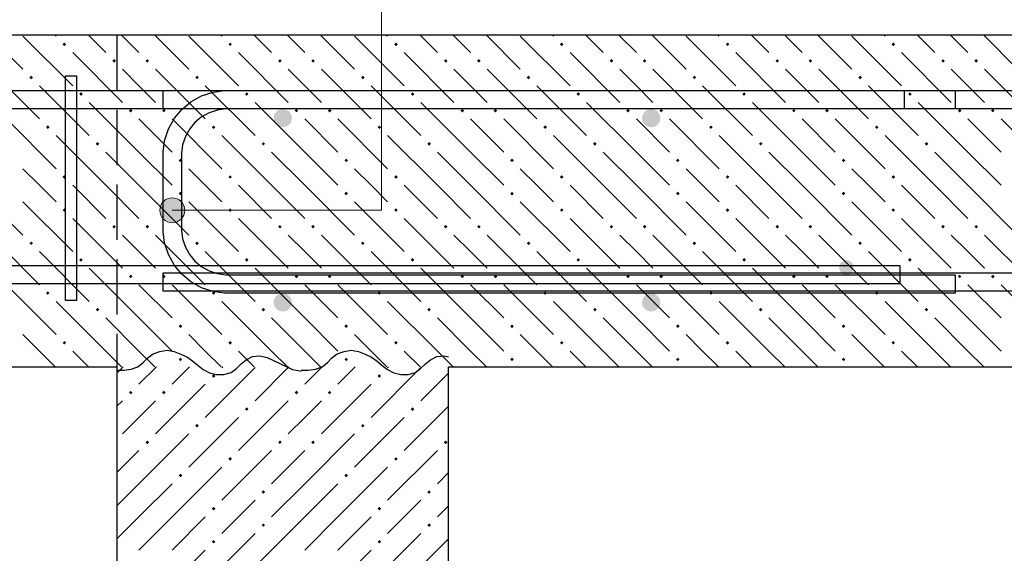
# Model space of a CAD drawing. Header units: millimetres. Extents: x 40580 to 1168286, y -220995 to 81020.
# Tile 416 of 419: x 1154463 to 1158026, y -109501 to -107571. Entities that reach past the tile are written whole.
import ezdxf

# ---------------------------------------------------------------- set-up
doc = ezdxf.new("R2010")
doc.units = ezdxf.units.MM
doc.linetypes.add('______2', pattern=[270, 200, -70])
for name, color, linetype, lineweight in [('ЖБ Перекрытие верхний уровень', 7, 'Continuous', 35), ('Позиционная метка номер позиции', 7, 'Continuous', 13), ('Примечания', 7, 'Continuous', 13), ('Ребро вкладыша арматура S1', 52, 'Continuous', 25), ('Ребро вкладыша арматура поперечная AW', 52, 'Continuous', 25), ('Фиксатор', 7, 'Continuous', 25), ('Фоновоя арматура Х1', 52, 'Continuous', 25)]:
    doc.layers.add(name, color=color, linetype=linetype, lineweight=lineweight)
doc.layers.add('ЖБ Стена верхний уровень', color=7, linetype='______2', true_color=0x656565)

msp = doc.modelspace()

# ---------------------------------------------------------------- hatches: boundary and pattern name
at = {"layer": 'ЖБ Перекрытие верхний уровень', "linetype": 'Continuous', "lineweight": -3, "transparency": 33554687}
for points in [[(1154617.9, -107659.6), (1154624.4, -107653.1), (1154630.9, -107659.6), (1154624.4, -107666.1)], [(1155217.9, -107659.6), (1155224.4, -107653.1), (1155230.9, -107659.6), (1155224.4, -107666.1)], [(1155817.9, -107659.6), (1155824.4, -107653.1), (1155830.9, -107659.6), (1155824.4, -107666.1)], [(1156417.9, -107659.6), (1156424.4, -107653.1), (1156430.9, -107659.6), (1156424.4, -107666.1)], [(1157017.9, -107659.6), (1157024.4, -107653.1), (1157030.9, -107659.6), (1157024.4, -107666.1)], [(1157617.9, -107659.6), (1157624.4, -107653.1), (1157630.9, -107659.6), (1157624.4, -107666.1)], [(1154797.9, -107719.6), (1154804.4, -107713.1), (1154810.9, -107719.6), (1154804.4, -107726.1)], [(1154917.9, -107719.6), (1154924.4, -107713.1), (1154930.9, -107719.6), (1154924.4, -107726.1)], [(1155397.9, -107719.6), (1155404.4, -107713.1), (1155410.9, -107719.6), (1155404.4, -107726.1)], [(1155517.9, -107719.6), (1155524.4, -107713.1), (1155530.9, -107719.6), (1155524.4, -107726.1)], [(1155997.9, -107719.6), (1156004.4, -107713.1), (1156010.9, -107719.6), (1156004.4, -107726.1)], [(1156117.9, -107719.6), (1156124.4, -107713.1), (1156130.9, -107719.6), (1156124.4, -107726.1)], [(1156597.9, -107719.6), (1156604.4, -107713.1), (1156610.9, -107719.6), (1156604.4, -107726.1)], [(1156717.9, -107719.6), (1156724.4, -107713.1), (1156730.9, -107719.6), (1156724.4, -107726.1)], [(1157197.9, -107719.6), (1157204.4, -107713.1), (1157210.9, -107719.6), (1157204.4, -107726.1)], [(1157317.9, -107719.6), (1157324.4, -107713.1), (1157330.9, -107719.6), (1157324.4, -107726.1)], [(1157797.9, -107719.6), (1157804.4, -107713.1), (1157810.9, -107719.6), (1157804.4, -107726.1)], [(1157917.9, -107719.6), (1157924.4, -107713.1), (1157930.9, -107719.6), (1157924.4, -107726.1)], [(1154497.9, -107779.6), (1154504.4, -107773.1), (1154510.9, -107779.6), (1154504.4, -107786.1)], [(1155097.9, -107779.6), (1155104.4, -107773.1), (1155110.9, -107779.6), (1155104.4, -107786.1)], [(1155697.9, -107779.6), (1155704.4, -107773.1), (1155710.9, -107779.6), (1155704.4, -107786.1)], [(1156297.9, -107779.6), (1156304.4, -107773.1), (1156310.9, -107779.6), (1156304.4, -107786.1)], [(1156897.9, -107779.6), (1156904.4, -107773.1), (1156910.9, -107779.6), (1156904.4, -107786.1)], [(1157497.9, -107779.6), (1157504.4, -107773.1), (1157510.9, -107779.6), (1157504.4, -107786.1)], [(1154677.9, -107839.6), (1154684.4, -107833.1), (1154690.9, -107839.6), (1154684.4, -107846.1)], [(1155277.9, -107839.6), (1155284.4, -107833.1), (1155290.9, -107839.6), (1155284.4, -107846.1)], [(1155877.9, -107839.6), (1155884.4, -107833.1), (1155890.9, -107839.6), (1155884.4, -107846.1)], [(1156477.9, -107839.6), (1156484.4, -107833.1), (1156490.9, -107839.6), (1156484.4, -107846.1)], [(1157077.9, -107839.6), (1157084.4, -107833.1), (1157090.9, -107839.6), (1157084.4, -107846.1)], [(1157677.9, -107839.6), (1157684.4, -107833.1), (1157690.9, -107839.6), (1157684.4, -107846.1)], [(1154857.9, -107899.6), (1154864.4, -107893.1), (1154870.9, -107899.6), (1154864.4, -107906.1)], [(1154977.9, -107899.6), (1154984.4, -107893.1), (1154990.9, -107899.6), (1154984.4, -107906.1)], [(1155457.9, -107899.6), (1155464.4, -107893.1), (1155470.9, -107899.6), (1155464.4, -107906.1)], [(1155577.9, -107899.6), (1155584.4, -107893.1), (1155590.9, -107899.6), (1155584.4, -107906.1)], [(1156057.9, -107899.6), (1156064.4, -107893.1), (1156070.9, -107899.6), (1156064.4, -107906.1)], [(1156177.9, -107899.6), (1156184.4, -107893.1), (1156190.9, -107899.6), (1156184.4, -107906.1)], [(1156657.9, -107899.6), (1156664.4, -107893.1), (1156670.9, -107899.6), (1156664.4, -107906.1)], [(1156777.9, -107899.6), (1156784.4, -107893.1), (1156790.9, -107899.6), (1156784.4, -107906.1)], [(1157257.9, -107899.6), (1157264.4, -107893.1), (1157270.9, -107899.6), (1157264.4, -107906.1)], [(1157377.9, -107899.6), (1157384.4, -107893.1), (1157390.9, -107899.6), (1157384.4, -107906.1)], [(1157857.9, -107899.6), (1157864.4, -107893.1), (1157870.9, -107899.6), (1157864.4, -107906.1)], [(1157977.9, -107899.6), (1157984.4, -107893.1), (1157990.9, -107899.6), (1157984.4, -107906.1)], [(1154557.9, -107959.6), (1154564.4, -107953.1), (1154570.9, -107959.6), (1154564.4, -107966.1)], [(1155157.9, -107959.6), (1155164.4, -107953.1), (1155170.9, -107959.6), (1155164.4, -107966.1)], [(1155757.9, -107959.6), (1155764.4, -107953.1), (1155770.9, -107959.6), (1155764.4, -107966.1)], [(1156357.9, -107959.6), (1156364.4, -107953.1), (1156370.9, -107959.6), (1156364.4, -107966.1)], [(1156957.9, -107959.6), (1156964.4, -107953.1), (1156970.9, -107959.6), (1156964.4, -107966.1)], [(1157557.9, -107959.6), (1157564.4, -107953.1), (1157570.9, -107959.6), (1157564.4, -107966.1)], [(1154737.9, -108019.6), (1154744.4, -108013.1), (1154750.9, -108019.6), (1154744.4, -108026.1)], [(1155337.9, -108019.6), (1155344.4, -108013.1), (1155350.9, -108019.6), (1155344.4, -108026.1)], [(1155937.9, -108019.6), (1155944.4, -108013.1), (1155950.9, -108019.6), (1155944.4, -108026.1)], [(1156537.9, -108019.6), (1156544.4, -108013.1), (1156550.9, -108019.6), (1156544.4, -108026.1)], [(1157137.9, -108019.6), (1157144.4, -108013.1), (1157150.9, -108019.6), (1157144.4, -108026.1)], [(1157737.9, -108019.6), (1157744.4, -108013.1), (1157750.9, -108019.6), (1157744.4, -108026.1)], [(1155037.9, -108079.6), (1155044.4, -108073.1), (1155050.9, -108079.6), (1155044.4, -108086.1)], [(1155637.9, -108079.6), (1155644.4, -108073.1), (1155650.9, -108079.6), (1155644.4, -108086.1)], [(1156237.9, -108079.6), (1156244.4, -108073.1), (1156250.9, -108079.6), (1156244.4, -108086.1)], [(1156837.9, -108079.6), (1156844.4, -108073.1), (1156850.9, -108079.6), (1156844.4, -108086.1)], [(1157437.9, -108079.6), (1157444.4, -108073.1), (1157450.9, -108079.6), (1157444.4, -108086.1)], [(1154617.9, -108139.6), (1154624.4, -108133.1), (1154630.9, -108139.6), (1154624.4, -108146.1)], [(1155217.9, -108139.6), (1155224.4, -108133.1), (1155230.9, -108139.6), (1155224.4, -108146.1)], [(1155817.9, -108139.6), (1155824.4, -108133.1), (1155830.9, -108139.6), (1155824.4, -108146.1)], [(1156417.9, -108139.6), (1156424.4, -108133.1), (1156430.9, -108139.6), (1156424.4, -108146.1)], [(1157017.9, -108139.6), (1157024.4, -108133.1), (1157030.9, -108139.6), (1157024.4, -108146.1)], [(1157617.9, -108139.6), (1157624.4, -108133.1), (1157630.9, -108139.6), (1157624.4, -108146.1)], [(1155037.9, -108199.6), (1155044.4, -108193.1), (1155050.9, -108199.6), (1155044.4, -108206.1)], [(1155637.9, -108199.6), (1155644.4, -108193.1), (1155650.9, -108199.6), (1155644.4, -108206.1)], [(1156237.9, -108199.6), (1156244.4, -108193.1), (1156250.9, -108199.6), (1156244.4, -108206.1)], [(1156837.9, -108199.6), (1156844.4, -108193.1), (1156850.9, -108199.6), (1156844.4, -108206.1)], [(1157437.9, -108199.6), (1157444.4, -108193.1), (1157450.9, -108199.6), (1157444.4, -108206.1)], [(1154617.9, -108259.6), (1154624.4, -108253.1), (1154630.9, -108259.6), (1154624.4, -108266.1)], [(1155217.9, -108259.6), (1155224.4, -108253.1), (1155230.9, -108259.6), (1155224.4, -108266.1)], [(1155817.9, -108259.6), (1155824.4, -108253.1), (1155830.9, -108259.6), (1155824.4, -108266.1)], [(1156417.9, -108259.6), (1156424.4, -108253.1), (1156430.9, -108259.6), (1156424.4, -108266.1)], [(1157017.9, -108259.6), (1157024.4, -108253.1), (1157030.9, -108259.6), (1157024.4, -108266.1)], [(1157617.9, -108259.6), (1157624.4, -108253.1), (1157630.9, -108259.6), (1157624.4, -108266.1)], [(1154797.9, -108319.6), (1154804.4, -108313.1), (1154810.9, -108319.6), (1154804.4, -108326.1)], [(1154917.9, -108319.6), (1154924.4, -108313.1), (1154930.9, -108319.6), (1154924.4, -108326.1)], [(1155397.9, -108319.6), (1155404.4, -108313.1), (1155410.9, -108319.6), (1155404.4, -108326.1)], [(1155517.9, -108319.6), (1155524.4, -108313.1), (1155530.9, -108319.6), (1155524.4, -108326.1)], [(1155997.9, -108319.6), (1156004.4, -108313.1), (1156010.9, -108319.6), (1156004.4, -108326.1)], [(1156117.9, -108319.6), (1156124.4, -108313.1), (1156130.9, -108319.6), (1156124.4, -108326.1)], [(1156597.9, -108319.6), (1156604.4, -108313.1), (1156610.9, -108319.6), (1156604.4, -108326.1)], [(1156717.9, -108319.6), (1156724.4, -108313.1), (1156730.9, -108319.6), (1156724.4, -108326.1)], [(1157197.9, -108319.6), (1157204.4, -108313.1), (1157210.9, -108319.6), (1157204.4, -108326.1)], [(1157317.9, -108319.6), (1157324.4, -108313.1), (1157330.9, -108319.6), (1157324.4, -108326.1)], [(1157797.9, -108319.6), (1157804.4, -108313.1), (1157810.9, -108319.6), (1157804.4, -108326.1)], [(1157917.9, -108319.6), (1157924.4, -108313.1), (1157930.9, -108319.6), (1157924.4, -108326.1)], [(1154497.9, -108379.6), (1154504.4, -108373.1), (1154510.9, -108379.6), (1154504.4, -108386.1)], [(1155097.9, -108379.6), (1155104.4, -108373.1), (1155110.9, -108379.6), (1155104.4, -108386.1)], [(1155697.9, -108379.6), (1155704.4, -108373.1), (1155710.9, -108379.6), (1155704.4, -108386.1)], [(1156297.9, -108379.6), (1156304.4, -108373.1), (1156310.9, -108379.6), (1156304.4, -108386.1)], [(1156897.9, -108379.6), (1156904.4, -108373.1), (1156910.9, -108379.6), (1156904.4, -108386.1)], [(1157497.9, -108379.6), (1157504.4, -108373.1), (1157510.9, -108379.6), (1157504.4, -108386.1)], [(1154677.9, -108439.6), (1154684.4, -108433.1), (1154690.9, -108439.6), (1154684.4, -108446.1)], [(1155277.9, -108439.6), (1155284.4, -108433.1), (1155290.9, -108439.6), (1155284.4, -108446.1)], [(1155877.9, -108439.6), (1155884.4, -108433.1), (1155890.9, -108439.6), (1155884.4, -108446.1)], [(1156477.9, -108439.6), (1156484.4, -108433.1), (1156490.9, -108439.6), (1156484.4, -108446.1)], [(1157077.9, -108439.6), (1157084.4, -108433.1), (1157090.9, -108439.6), (1157084.4, -108446.1)], [(1157677.9, -108439.6), (1157684.4, -108433.1), (1157690.9, -108439.6), (1157684.4, -108446.1)], [(1154857.9, -108499.6), (1154864.4, -108493.1), (1154870.9, -108499.6), (1154864.4, -108506.1)], [(1154977.9, -108499.6), (1154984.4, -108493.1), (1154990.9, -108499.6), (1154984.4, -108506.1)], [(1155457.9, -108499.6), (1155464.4, -108493.1), (1155470.9, -108499.6), (1155464.4, -108506.1)], [(1155577.9, -108499.6), (1155584.4, -108493.1), (1155590.9, -108499.6), (1155584.4, -108506.1)], [(1156057.9, -108499.6), (1156064.4, -108493.1), (1156070.9, -108499.6), (1156064.4, -108506.1)], [(1156177.9, -108499.6), (1156184.4, -108493.1), (1156190.9, -108499.6), (1156184.4, -108506.1)], [(1156657.9, -108499.6), (1156664.4, -108493.1), (1156670.9, -108499.6), (1156664.4, -108506.1)], [(1156777.9, -108499.6), (1156784.4, -108493.1), (1156790.9, -108499.6), (1156784.4, -108506.1)], [(1157257.9, -108499.6), (1157264.4, -108493.1), (1157270.9, -108499.6), (1157264.4, -108506.1)], [(1157377.9, -108499.6), (1157384.4, -108493.1), (1157390.9, -108499.6), (1157384.4, -108506.1)], [(1157857.9, -108499.6), (1157864.4, -108493.1), (1157870.9, -108499.6), (1157864.4, -108506.1)], [(1157977.9, -108499.6), (1157984.4, -108493.1), (1157990.9, -108499.6), (1157984.4, -108506.1)], [(1154557.9, -108559.6), (1154564.4, -108553.1), (1154570.9, -108559.6), (1154564.4, -108566.1)], [(1155157.9, -108559.6), (1155164.4, -108553.1), (1155170.9, -108559.6), (1155164.4, -108566.1)], [(1155757.9, -108559.6), (1155764.4, -108553.1), (1155770.9, -108559.6), (1155764.4, -108566.1)], [(1156357.9, -108559.6), (1156364.4, -108553.1), (1156370.9, -108559.6), (1156364.4, -108566.1)], [(1156957.9, -108559.6), (1156964.4, -108553.1), (1156970.9, -108559.6), (1156964.4, -108566.1)], [(1157557.9, -108559.6), (1157564.4, -108553.1), (1157570.9, -108559.6), (1157564.4, -108566.1)], [(1154737.9, -108619.6), (1154744.4, -108613.1), (1154750.9, -108619.6), (1154744.4, -108626.1)], [(1155337.9, -108619.6), (1155344.4, -108613.1), (1155350.9, -108619.6), (1155344.4, -108626.1)], [(1155937.9, -108619.6), (1155944.4, -108613.1), (1155950.9, -108619.6), (1155944.4, -108626.1)], [(1156537.9, -108619.6), (1156544.4, -108613.1), (1156550.9, -108619.6), (1156544.4, -108626.1)], [(1157137.9, -108619.6), (1157144.4, -108613.1), (1157150.9, -108619.6), (1157144.4, -108626.1)], [(1157737.9, -108619.6), (1157744.4, -108613.1), (1157750.9, -108619.6), (1157744.4, -108626.1)], [(1155037.9, -108679.6), (1155044.4, -108673.1), (1155050.9, -108679.6), (1155044.4, -108686.1)], [(1155637.9, -108679.6), (1155644.4, -108673.1), (1155650.9, -108679.6), (1155644.4, -108686.1)], [(1156237.9, -108679.6), (1156244.4, -108673.1), (1156250.9, -108679.6), (1156244.4, -108686.1)], [(1156837.9, -108679.6), (1156844.4, -108673.1), (1156850.9, -108679.6), (1156844.4, -108686.1)], [(1157437.9, -108679.6), (1157444.4, -108673.1), (1157450.9, -108679.6), (1157444.4, -108686.1)], [(1154617.9, -108739.6), (1154624.4, -108733.1), (1154630.9, -108739.6), (1154624.4, -108746.1)], [(1155217.9, -108739.6), (1155224.4, -108733.1), (1155230.9, -108739.6), (1155224.4, -108746.1)], [(1155817.9, -108739.6), (1155824.4, -108733.1), (1155830.9, -108739.6), (1155824.4, -108746.1)], [(1156417.9, -108739.6), (1156424.4, -108733.1), (1156430.9, -108739.6), (1156424.4, -108746.1)], [(1157017.9, -108739.6), (1157024.4, -108733.1), (1157030.9, -108739.6), (1157024.4, -108746.1)], [(1157617.9, -108739.6), (1157624.4, -108733.1), (1157630.9, -108739.6), (1157624.4, -108746.1)], [(1155037.9, -108799.6), (1155044.4, -108793.1), (1155050.9, -108799.6), (1155044.4, -108806.1)], [(1155637.9, -108799.6), (1155644.4, -108793.1), (1155650.9, -108799.6), (1155644.4, -108806.1)], [(1156237.9, -108799.6), (1156244.4, -108793.1), (1156250.9, -108799.6), (1156244.4, -108806.1)], [(1156837.9, -108799.6), (1156844.4, -108793.1), (1156850.9, -108799.6), (1156844.4, -108806.1)], [(1157437.9, -108799.6), (1157444.4, -108793.1), (1157450.9, -108799.6), (1157444.4, -108806.1)]]:
    msp.add_hatch(color=7, dxfattribs=at).paths.add_polyline_path(points, flags=16)
at = {"layer": 'ЖБ Стена верхний уровень', "linetype": 'Continuous', "lineweight": -3, "transparency": 33554687}
for points in [[(1155157.9, -108859.6), (1155164.4, -108853.1), (1155170.9, -108859.6), (1155164.4, -108866.1)], [(1155757.9, -108859.6), (1155764.4, -108853.1), (1155770.9, -108859.6), (1155764.4, -108866.1)], [(1154857.9, -108919.6), (1154864.4, -108913.1), (1154870.9, -108919.6), (1154864.4, -108926.1)], [(1154977.9, -108919.6), (1154984.4, -108913.1), (1154990.9, -108919.6), (1154984.4, -108926.1)], [(1155457.9, -108919.6), (1155464.4, -108913.1), (1155470.9, -108919.6), (1155464.4, -108926.1)], [(1155577.9, -108919.6), (1155584.4, -108913.1), (1155590.9, -108919.6), (1155584.4, -108926.1)], [(1155277.9, -108979.6), (1155284.4, -108973.1), (1155290.9, -108979.6), (1155284.4, -108986.1)], [(1155877.9, -108979.6), (1155884.4, -108973.1), (1155890.9, -108979.6), (1155884.4, -108986.1)], [(1155097.9, -109039.6), (1155104.4, -109033.1), (1155110.9, -109039.6), (1155104.4, -109046.1)], [(1155697.9, -109039.6), (1155704.4, -109033.1), (1155710.9, -109039.6), (1155704.4, -109046.1)], [(1154917.9, -109099.6), (1154924.4, -109093.1), (1154930.9, -109099.6), (1154924.4, -109106.1)], [(1155397.9, -109099.6), (1155404.4, -109093.1), (1155410.9, -109099.6), (1155404.4, -109106.1)], [(1155517.9, -109099.6), (1155524.4, -109093.1), (1155530.9, -109099.6), (1155524.4, -109106.1)], [(1155997.9, -109099.6), (1156004.4, -109093.1), (1156010.9, -109099.6), (1156004.4, -109106.1)], [(1155217.9, -109159.6), (1155224.4, -109153.1), (1155230.9, -109159.6), (1155224.4, -109166.1)], [(1155817.9, -109159.6), (1155824.4, -109153.1), (1155830.9, -109159.6), (1155824.4, -109166.1)], [(1155037.9, -109219.6), (1155044.4, -109213.1), (1155050.9, -109219.6), (1155044.4, -109226.1)], [(1155637.9, -109219.6), (1155644.4, -109213.1), (1155650.9, -109219.6), (1155644.4, -109226.1)], [(1155337.9, -109279.6), (1155344.4, -109273.1), (1155350.9, -109279.6), (1155344.4, -109286.1)], [(1155937.9, -109279.6), (1155944.4, -109273.1), (1155950.9, -109279.6), (1155944.4, -109286.1)], [(1155157.9, -109339.6), (1155164.4, -109333.1), (1155170.9, -109339.6), (1155164.4, -109346.1)], [(1155757.9, -109339.6), (1155764.4, -109333.1), (1155770.9, -109339.6), (1155764.4, -109346.1)], [(1155337.9, -109399.6), (1155344.4, -109393.1), (1155350.9, -109399.6), (1155344.4, -109406.1)], [(1155937.9, -109399.6), (1155944.4, -109393.1), (1155950.9, -109399.6), (1155944.4, -109406.1)], [(1155157.9, -109459.6), (1155164.4, -109453.1), (1155170.9, -109459.6), (1155164.4, -109466.1)], [(1155757.9, -109459.6), (1155764.4, -109453.1), (1155770.9, -109459.6), (1155764.4, -109466.1)]]:
    msp.add_hatch(color=7, dxfattribs=at).paths.add_polyline_path(points, flags=16)
at = {"layer": 'Позиционная метка номер позиции', "linetype": 'Continuous', "lineweight": 13, "transparency": 33554687}
for points in [[(1154992.3, -108298.7), (1154992.3, -108221.3), (1154976.1, -108237.5)], [(1155014.8, -108305), (1155014.8, -108215), (1154992.3, -108221.3)], [(1155014.8, -108305), (1154992.3, -108221.3), (1154992.3, -108298.7)], [(1155037.3, -108298.7), (1155037.3, -108221.3), (1155014.8, -108215)], [(1155037.3, -108298.7), (1155014.8, -108215), (1155014.8, -108305)], [(1155053.5, -108282.5), (1155053.5, -108237.5), (1155037.3, -108221.3)], [(1155053.5, -108282.5), (1155037.3, -108221.3), (1155037.3, -108298.7)], [(1154976.1, -108282.5), (1154976.1, -108237.5), (1154969.8, -108260)], [(1154992.3, -108298.7), (1154976.1, -108237.5), (1154976.1, -108282.5)], [(1155053.5, -108237.5), (1155053.5, -108282.5), (1155059.8, -108260)]]:
    msp.add_hatch(color=7, dxfattribs=at).paths.add_polyline_path(points)
at = {"layer": 'Фиксатор', "linetype": 'Continuous', "lineweight": 13, "transparency": 33554687}
msp.add_hatch(color=7, dxfattribs=at).paths.add_polyline_path([(1157481.5, -108466.9), (1157479.5, -108456.7), (1157473.7, -108448.1), (1157465, -108442.3), (1157454.8, -108440.3), (1157444.6, -108442.3), (1157436, -108448.1), (1157430.2, -108456.7), (1157428.2, -108466.9), (1157430.2, -108477.1), (1157436, -108485.8), (1157444.6, -108491.6), (1157454.8, -108493.6), (1157465, -108491.6), (1157473.7, -108485.8), (1157479.5, -108477.1)])
at = {"layer": 'Фоновоя арматура Х1', "linetype": 'Continuous', "lineweight": -3, "transparency": 33554687}
for points in [[(1155448.2, -107926.7), (1155445.6, -107913.9), (1155438.4, -107903.1), (1155427.6, -107895.9), (1155414.8, -107893.4), (1155402.1, -107895.9), (1155391.3, -107903.1), (1155384, -107913.9), (1155381.5, -107926.7), (1155384, -107939.4), (1155391.3, -107950.3), (1155402.1, -107957.5), (1155414.8, -107960), (1155427.6, -107957.5), (1155438.4, -107950.3), (1155445.6, -107939.4)], [(1156781.5, -107926.7), (1156779, -107913.9), (1156771.7, -107903.1), (1156760.9, -107895.9), (1156748.2, -107893.4), (1156735.4, -107895.9), (1156724.6, -107903.1), (1156717.4, -107913.9), (1156714.8, -107926.7), (1156717.4, -107939.4), (1156724.6, -107950.3), (1156735.4, -107957.5), (1156748.2, -107960), (1156760.9, -107957.5), (1156771.7, -107950.3), (1156779, -107939.4)], [(1155448.2, -108593.4), (1155445.6, -108580.6), (1155438.4, -108569.8), (1155427.6, -108562.6), (1155414.8, -108560), (1155402.1, -108562.6), (1155391.3, -108569.8), (1155384, -108580.6), (1155381.5, -108593.4), (1155384, -108606.1), (1155391.3, -108616.9), (1155402.1, -108624.2), (1155414.8, -108626.7), (1155427.6, -108624.2), (1155438.4, -108616.9), (1155445.6, -108606.1)], [(1156781.5, -108593.4), (1156779, -108580.6), (1156771.7, -108569.8), (1156760.9, -108562.6), (1156748.2, -108560), (1156735.4, -108562.6), (1156724.6, -108569.8), (1156717.4, -108580.6), (1156714.8, -108593.4), (1156717.4, -108606.1), (1156724.6, -108616.9), (1156735.4, -108624.2), (1156748.2, -108626.7), (1156760.9, -108624.2), (1156771.7, -108616.9), (1156779, -108606.1)]]:
    msp.add_hatch(color=7, dxfattribs=at).paths.add_polyline_path(points)

# ---------------------------------------------------------------- linework, layer by layer
at = {"color": 38, "linetype": 'Continuous', "lineweight": 25, "true_color": 0x5f1e0f, "transparency": 33554687}
msp.add_lwpolyline([(1157848.2, -107893.4), (1155208.4, -107893.4), (1155178.3, -107897.5), (1155147.8, -107907.6), (1155119.8, -107923.3), (1155097.1, -107942.3), (1155078.1, -107965), (1155062.4, -107993), (1155052.4, -108023.5), (1155048.2, -108053.6), (1155048.2, -108333.1), (1155052.4, -108363.2), (1155062.4, -108393.7), (1155078.1, -108421.7), (1155097.1, -108444.4), (1155119.8, -108463.4), (1155147.8, -108479.1), (1155178.3, -108489.2), (1155208.4, -108493.4), (1157848.2, -108493.4), (1157848.2, -108560), (1155203.8, -108560), (1155163.2, -108554.4), (1155120.8, -108540.4), (1155081.9, -108518.6), (1155049.8, -108491.8), (1155022.9, -108459.7), (1155001.1, -108420.7), (1154987.2, -108378.4), (1154981.5, -108337.7), (1154981.5, -108049), (1154987.2, -108008.3), (1155001.1, -107966), (1155022.9, -107927), (1155049.8, -107894.9), (1155081.9, -107868.1), (1155120.8, -107846.3), (1155163.2, -107832.3), (1155203.8, -107826.7), (1157848.2, -107826.7), (1157848.2, -107893.4)], dxfattribs=at)
msp.add_lwpolyline([(1157848.2, -107893.4), (1155208.4, -107893.4), (1155178.3, -107897.5), (1155147.8, -107907.6), (1155119.8, -107923.3), (1155097.1, -107942.3), (1155078.1, -107965), (1155062.4, -107993), (1155052.4, -108023.5), (1155048.2, -108053.6), (1155048.2, -108333.1), (1155052.4, -108363.2), (1155062.4, -108393.7), (1155078.1, -108421.7), (1155097.1, -108444.4), (1155119.8, -108463.4), (1155147.8, -108479.1), (1155178.3, -108489.2), (1155208.4, -108493.4), (1157848.2, -108493.4), (1157848.2, -108560), (1155203.8, -108560), (1155163.2, -108554.4), (1155120.8, -108540.4), (1155081.9, -108518.6), (1155049.8, -108491.8), (1155022.9, -108459.7), (1155001.1, -108420.7), (1154987.2, -108378.4), (1154981.5, -108337.7), (1154981.5, -108049), (1154987.2, -108008.3), (1155001.1, -107966), (1155022.9, -107927), (1155049.8, -107894.9), (1155081.9, -107868.1), (1155120.8, -107846.3), (1155163.2, -107832.3), (1155203.8, -107826.7), (1157848.2, -107826.7), (1157848.2, -107893.4)], dxfattribs=at)
at = {"layer": 'ЖБ Перекрытие верхний уровень', "color": 7, "linetype": 'Continuous', "lineweight": -3, "transparency": 33554687}
for p, q in [((1161348.2, -107626.7), (1152614.8, -107626.7)), ((1152614.8, -108826.7), (1154814.8, -108826.7)), ((1156014.8, -108826.7), (1161348.2, -108826.7))]:
    msp.add_line(p, q, dxfattribs=at)
at = {"layer": 'ЖБ Перекрытие верхний уровень', "color": 9, "linetype": 'Continuous', "lineweight": -3, "true_color": 0xc7c7c7, "transparency": 33554687}
for p, q in [((1154351.5, -107626.7), (1154474.4, -107749.6)), ((1154474.4, -107629.6), (1154654.4, -107809.6)), ((1154594.4, -107629.6), (1154591.5, -107626.7)), ((1154711.5, -107626.7), (1154774.4, -107689.6)), ((1154831.5, -107626.7), (1154894.4, -107689.6)), ((1154951.5, -107626.7), (1155074.4, -107749.6)), ((1155074.4, -107629.6), (1155254.4, -107809.6)), ((1155194.4, -107629.6), (1155191.5, -107626.7)), ((1155311.5, -107626.7), (1155374.4, -107689.6)), ((1155431.5, -107626.7), (1155494.4, -107689.6)), ((1155551.5, -107626.7), (1155674.4, -107749.6)), ((1155674.4, -107629.6), (1155854.4, -107809.6)), ((1155794.4, -107629.6), (1155791.5, -107626.7)), ((1155911.5, -107626.7), (1155974.4, -107689.6)), ((1156031.5, -107626.7), (1156094.4, -107689.6)), ((1156151.5, -107626.7), (1156274.4, -107749.6)), ((1156274.4, -107629.6), (1156454.4, -107809.6)), ((1156394.4, -107629.6), (1156391.5, -107626.7)), ((1156511.5, -107626.7), (1156574.4, -107689.6)), ((1156631.5, -107626.7), (1156694.4, -107689.6)), ((1156751.5, -107626.7), (1156874.4, -107749.6)), ((1156874.4, -107629.6), (1157054.4, -107809.6)), ((1156994.4, -107629.6), (1156991.5, -107626.7)), ((1157111.5, -107626.7), (1157174.4, -107689.6)), ((1157231.5, -107626.7), (1157294.4, -107689.6)), ((1157351.5, -107626.7), (1157474.4, -107749.6)), ((1157474.4, -107629.6), (1157654.4, -107809.6)), ((1157594.4, -107629.6), (1157591.5, -107626.7)), ((1157711.5, -107626.7), (1157774.4, -107689.6)), ((1157831.5, -107626.7), (1157894.4, -107689.6)), ((1157951.5, -107626.7), (1158074.4, -107749.6)), ((1154654.4, -107689.6), (1154834.4, -107869.6)), ((1155254.4, -107689.6), (1155434.4, -107869.6)), ((1155854.4, -107689.6), (1156034.4, -107869.6)), ((1156454.4, -107689.6), (1156634.4, -107869.6)), ((1157054.4, -107689.6), (1157234.4, -107869.6)), ((1157654.4, -107689.6), (1157834.4, -107869.6)), ((1154354.4, -107749.6), (1154534.4, -107929.6)), ((1154894.4, -107809.6), (1154834.4, -107749.6)), ((1154954.4, -107749.6), (1155134.4, -107929.6)), ((1155494.4, -107809.6), (1155434.4, -107749.6)), ((1155554.4, -107749.6), (1155734.4, -107929.6)), ((1156094.4, -107809.6), (1156034.4, -107749.6)), ((1156154.4, -107749.6), (1156334.4, -107929.6)), ((1156694.4, -107809.6), (1156634.4, -107749.6)), ((1156754.4, -107749.6), (1156934.4, -107929.6)), ((1157294.4, -107809.6), (1157234.4, -107749.6)), ((1157354.4, -107749.6), (1157534.4, -107929.6)), ((1157894.4, -107809.6), (1157834.4, -107749.6)), ((1157954.4, -107749.6), (1158134.4, -107929.6)), ((1154534.4, -107809.6), (1154714.4, -107989.6)), ((1154954.4, -107869.6), (1154894.4, -107809.6)), ((1155134.4, -107809.6), (1155314.4, -107989.6)), ((1155554.4, -107869.6), (1155494.4, -107809.6)), ((1155734.4, -107809.6), (1155914.4, -107989.6)), ((1156154.4, -107869.6), (1156094.4, -107809.6)), ((1156334.4, -107809.6), (1156514.4, -107989.6)), ((1156754.4, -107869.6), (1156694.4, -107809.6)), ((1156934.4, -107809.6), (1157114.4, -107989.6)), ((1157354.4, -107869.6), (1157294.4, -107809.6)), ((1157534.4, -107809.6), (1157714.4, -107989.6)), ((1157954.4, -107869.6), (1157894.4, -107809.6)), ((1154894.4, -108049.6), (1154714.4, -107869.6)), ((1155494.4, -108049.6), (1155314.4, -107869.6)), ((1156094.4, -108049.6), (1155914.4, -107869.6)), ((1156694.4, -108049.6), (1156514.4, -107869.6)), ((1157294.4, -108049.6), (1157114.4, -107869.6)), ((1157894.4, -108049.6), (1157714.4, -107869.6)), ((1154414.4, -107929.6), (1154594.4, -108109.6)), ((1154894.4, -107929.6), (1155014.4, -108049.6)), ((1155014.4, -107929.6), (1155194.4, -108109.6)), ((1155494.4, -107929.6), (1155614.4, -108049.6)), ((1155614.4, -107929.6), (1155794.4, -108109.6)), ((1156094.4, -107929.6), (1156214.4, -108049.6)), ((1156214.4, -107929.6), (1156394.4, -108109.6)), ((1156694.4, -107929.6), (1156814.4, -108049.6)), ((1156814.4, -107929.6), (1156994.4, -108109.6)), ((1157294.4, -107929.6), (1157414.4, -108049.6)), ((1157414.4, -107929.6), (1157594.4, -108109.6)), ((1157894.4, -107929.6), (1158014.4, -108049.6)), ((1158014.4, -107929.6), (1158194.4, -108109.6)), ((1154774.4, -108169.6), (1154594.4, -107989.6)), ((1155374.4, -108169.6), (1155194.4, -107989.6)), ((1155974.4, -108169.6), (1155794.4, -107989.6)), ((1156574.4, -108169.6), (1156394.4, -107989.6)), ((1157174.4, -108169.6), (1156994.4, -107989.6)), ((1157774.4, -108169.6), (1157594.4, -107989.6)), ((1154774.4, -108049.6), (1154894.4, -108169.6)), ((1154894.4, -108049.6), (1155014.4, -108169.6)), ((1155374.4, -108049.6), (1155494.4, -108169.6)), ((1155494.4, -108049.6), (1155614.4, -108169.6)), ((1155974.4, -108049.6), (1156094.4, -108169.6)), ((1156094.4, -108049.6), (1156214.4, -108169.6)), ((1156574.4, -108049.6), (1156694.4, -108169.6)), ((1156694.4, -108049.6), (1156814.4, -108169.6)), ((1157174.4, -108049.6), (1157294.4, -108169.6)), ((1157294.4, -108049.6), (1157414.4, -108169.6)), ((1157774.4, -108049.6), (1157894.4, -108169.6)), ((1157894.4, -108049.6), (1158014.4, -108169.6)), ((1154534.4, -108169.6), (1154474.4, -108109.6)), ((1155134.4, -108169.6), (1155074.4, -108109.6)), ((1155734.4, -108169.6), (1155674.4, -108109.6)), ((1156334.4, -108169.6), (1156274.4, -108109.6)), ((1156934.4, -108169.6), (1156874.4, -108109.6)), ((1157534.4, -108169.6), (1157474.4, -108109.6)), ((1154294.4, -108169.6), (1154474.4, -108349.6)), ((1154594.4, -108229.6), (1154534.4, -108169.6)), ((1154654.4, -108169.6), (1154774.4, -108289.6)), ((1154774.4, -108169.6), (1154894.4, -108289.6)), ((1154894.4, -108169.6), (1155074.4, -108349.6)), ((1155194.4, -108229.6), (1155134.4, -108169.6)), ((1155254.4, -108169.6), (1155374.4, -108289.6)), ((1155374.4, -108169.6), (1155494.4, -108289.6)), ((1155494.4, -108169.6), (1155674.4, -108349.6)), ((1155794.4, -108229.6), (1155734.4, -108169.6)), ((1155854.4, -108169.6), (1155974.4, -108289.6)), ((1155974.4, -108169.6), (1156094.4, -108289.6)), ((1156094.4, -108169.6), (1156274.4, -108349.6)), ((1156394.4, -108229.6), (1156334.4, -108169.6)), ((1156454.4, -108169.6), (1156574.4, -108289.6)), ((1156574.4, -108169.6), (1156694.4, -108289.6)), ((1156694.4, -108169.6), (1156874.4, -108349.6)), ((1156994.4, -108229.6), (1156934.4, -108169.6)), ((1157054.4, -108169.6), (1157174.4, -108289.6)), ((1157174.4, -108169.6), (1157294.4, -108289.6)), ((1157294.4, -108169.6), (1157474.4, -108349.6)), ((1157594.4, -108229.6), (1157534.4, -108169.6)), ((1157654.4, -108169.6), (1157774.4, -108289.6)), ((1157774.4, -108169.6), (1157894.4, -108289.6)), ((1157894.4, -108169.6), (1158074.4, -108349.6)), ((1154474.4, -108229.6), (1154654.4, -108409.6)), ((1155074.4, -108229.6), (1155254.4, -108409.6)), ((1155674.4, -108229.6), (1155854.4, -108409.6)), ((1156274.4, -108229.6), (1156454.4, -108409.6)), ((1156874.4, -108229.6), (1157054.4, -108409.6)), ((1157474.4, -108229.6), (1157654.4, -108409.6)), ((1154654.4, -108289.6), (1154834.4, -108469.6)), ((1155254.4, -108289.6), (1155434.4, -108469.6)), ((1155854.4, -108289.6), (1156034.4, -108469.6)), ((1156454.4, -108289.6), (1156634.4, -108469.6)), ((1157054.4, -108289.6), (1157234.4, -108469.6)), ((1157654.4, -108289.6), (1157834.4, -108469.6)), ((1154354.4, -108349.6), (1154534.4, -108529.6)), ((1154894.4, -108409.6), (1154834.4, -108349.6)), ((1154954.4, -108349.6), (1155134.4, -108529.6)), ((1155494.4, -108409.6), (1155434.4, -108349.6)), ((1155554.4, -108349.6), (1155734.4, -108529.6)), ((1156094.4, -108409.6), (1156034.4, -108349.6)), ((1156154.4, -108349.6), (1156334.4, -108529.6)), ((1156694.4, -108409.6), (1156634.4, -108349.6)), ((1156754.4, -108349.6), (1156934.4, -108529.6)), ((1157294.4, -108409.6), (1157234.4, -108349.6)), ((1157354.4, -108349.6), (1157534.4, -108529.6)), ((1157894.4, -108409.6), (1157834.4, -108349.6)), ((1157954.4, -108349.6), (1158134.4, -108529.6)), ((1154534.4, -108409.6), (1154714.4, -108589.6)), ((1154954.4, -108469.6), (1154894.4, -108409.6)), ((1155134.4, -108409.6), (1155314.4, -108589.6)), ((1155554.4, -108469.6), (1155494.4, -108409.6)), ((1155734.4, -108409.6), (1155914.4, -108589.6)), ((1156154.4, -108469.6), (1156094.4, -108409.6)), ((1156334.4, -108409.6), (1156514.4, -108589.6)), ((1156754.4, -108469.6), (1156694.4, -108409.6)), ((1156934.4, -108409.6), (1157114.4, -108589.6)), ((1157354.4, -108469.6), (1157294.4, -108409.6)), ((1157534.4, -108409.6), (1157714.4, -108589.6)), ((1157954.4, -108469.6), (1157894.4, -108409.6)), ((1154894.4, -108649.6), (1154714.4, -108469.6)), ((1155494.4, -108649.6), (1155314.4, -108469.6)), ((1156094.4, -108649.6), (1155914.4, -108469.6)), ((1156694.4, -108649.6), (1156514.4, -108469.6)), ((1157294.4, -108649.6), (1157114.4, -108469.6)), ((1157894.4, -108649.6), (1157714.4, -108469.6)), ((1154414.4, -108529.6), (1154594.4, -108709.6)), ((1154894.4, -108529.6), (1155014.4, -108649.6)), ((1155014.4, -108529.6), (1155194.4, -108709.6)), ((1155494.4, -108529.6), (1155614.4, -108649.6)), ((1155614.4, -108529.6), (1155794.4, -108709.6)), ((1156094.4, -108529.6), (1156214.4, -108649.6)), ((1156214.4, -108529.6), (1156394.4, -108709.6)), ((1156694.4, -108529.6), (1156814.4, -108649.6)), ((1156814.4, -108529.6), (1156994.4, -108709.6)), ((1157294.4, -108529.6), (1157414.4, -108649.6)), ((1157414.4, -108529.6), (1157594.4, -108709.6)), ((1157894.4, -108529.6), (1158014.4, -108649.6)), ((1158014.4, -108529.6), (1158194.4, -108709.6)), ((1154774.4, -108769.6), (1154594.4, -108589.6)), ((1155374.4, -108769.6), (1155194.4, -108589.6)), ((1155974.4, -108769.6), (1155794.4, -108589.6)), ((1156574.4, -108769.6), (1156394.4, -108589.6)), ((1157174.4, -108769.6), (1156994.4, -108589.6)), ((1157774.4, -108769.6), (1157594.4, -108589.6)), ((1154774.4, -108649.6), (1154894.4, -108769.6)), ((1154894.4, -108649.6), (1155014.4, -108769.6)), ((1155374.4, -108649.6), (1155494.4, -108769.6)), ((1155494.4, -108649.6), (1155614.4, -108769.6)), ((1155974.4, -108649.6), (1156094.4, -108769.6)), ((1156094.4, -108649.6), (1156214.4, -108769.6)), ((1156574.4, -108649.6), (1156694.4, -108769.6)), ((1156694.4, -108649.6), (1156814.4, -108769.6)), ((1157174.4, -108649.6), (1157294.4, -108769.6)), ((1157294.4, -108649.6), (1157414.4, -108769.6)), ((1157774.4, -108649.6), (1157894.4, -108769.6)), ((1157894.4, -108649.6), (1158014.4, -108769.6)), ((1154534.4, -108769.6), (1154474.4, -108709.6)), ((1155134.4, -108769.6), (1155074.4, -108709.6)), ((1155734.4, -108769.6), (1155674.4, -108709.6)), ((1156334.4, -108769.6), (1156274.4, -108709.6)), ((1156934.4, -108769.6), (1156874.4, -108709.6)), ((1157534.4, -108769.6), (1157474.4, -108709.6)), ((1154591.5, -108826.7), (1154534.4, -108769.6)), ((1154654.4, -108769.6), (1154711.5, -108826.7)), ((1154774.4, -108769.6), (1154831.5, -108826.7)), ((1154894.4, -108769.6), (1154951.5, -108826.7)), ((1155191.5, -108826.7), (1155134.4, -108769.6)), ((1155254.4, -108769.6), (1155311.5, -108826.7)), ((1155374.4, -108769.6), (1155431.5, -108826.7)), ((1155494.4, -108769.6), (1155551.5, -108826.7)), ((1155791.5, -108826.7), (1155734.4, -108769.6)), ((1155854.4, -108769.6), (1155911.5, -108826.7)), ((1155974.4, -108769.6), (1156031.5, -108826.7)), ((1156094.4, -108769.6), (1156151.5, -108826.7)), ((1156391.5, -108826.7), (1156334.4, -108769.6)), ((1156454.4, -108769.6), (1156511.5, -108826.7)), ((1156574.4, -108769.6), (1156631.5, -108826.7)), ((1156694.4, -108769.6), (1156751.5, -108826.7)), ((1156991.5, -108826.7), (1156934.4, -108769.6)), ((1157054.4, -108769.6), (1157111.5, -108826.7)), ((1157174.4, -108769.6), (1157231.5, -108826.7)), ((1157294.4, -108769.6), (1157351.5, -108826.7)), ((1157591.5, -108826.7), (1157534.4, -108769.6)), ((1157654.4, -108769.6), (1157711.5, -108826.7)), ((1157774.4, -108769.6), (1157831.5, -108826.7)), ((1157894.4, -108769.6), (1157951.5, -108826.7))]:
    msp.add_line(p, q, dxfattribs=at)
at = {"layer": 'ЖБ Стена верхний уровень', "color": 9, "linetype": 'Continuous', "lineweight": -3, "true_color": 0xc7c7c7, "transparency": 33554687}
for p, q in [((1154837.3, -108826.7), (1154814.8, -108849.1)), ((1154957.3, -108826.7), (1154894.4, -108889.6)), ((1155077.3, -108826.7), (1155014.4, -108889.6)), ((1155194.4, -108829.6), (1155197.3, -108826.7)), ((1155437.3, -108826.7), (1155314.4, -108949.6)), ((1155557.3, -108826.7), (1155494.4, -108889.6)), ((1155677.3, -108826.7), (1155614.4, -108889.6)), ((1155794.4, -108829.6), (1155797.3, -108826.7)), ((1155314.4, -108829.6), (1155134.4, -109009.6)), ((1155914.4, -108829.6), (1155734.4, -109009.6)), ((1156014.8, -108849.1), (1155914.4, -108949.6)), ((1155134.4, -108889.6), (1154954.4, -109069.6)), ((1155734.4, -108889.6), (1155554.4, -109069.6)), ((1154834.4, -108949.6), (1154814.8, -108969.1)), ((1154894.4, -109009.6), (1154954.4, -108949.6)), ((1155434.4, -108949.6), (1155254.4, -109129.6)), ((1155494.4, -109009.6), (1155554.4, -108949.6)), ((1156014.8, -108969.1), (1155854.4, -109129.6)), ((1154834.4, -109069.6), (1154894.4, -109009.6)), ((1155254.4, -109009.6), (1155074.4, -109189.6)), ((1155434.4, -109069.6), (1155494.4, -109009.6)), ((1155854.4, -109009.6), (1155674.4, -109189.6)), ((1154894.4, -109249.6), (1155074.4, -109069.6)), ((1155494.4, -109249.6), (1155674.4, -109069.6)), ((1154894.4, -109129.6), (1154814.8, -109209.1)), ((1155374.4, -109129.6), (1155194.4, -109309.6)), ((1155494.4, -109129.6), (1155374.4, -109249.6)), ((1155974.4, -109129.6), (1155794.4, -109309.6)), ((1155014.4, -109369.6), (1155194.4, -109189.6)), ((1155614.4, -109369.6), (1155794.4, -109189.6)), ((1156014.8, -109209.1), (1155974.4, -109249.6)), ((1154894.4, -109249.6), (1154814.8, -109329.1)), ((1155014.4, -109249.6), (1154894.4, -109369.6)), ((1155494.4, -109249.6), (1155374.4, -109369.6)), ((1155614.4, -109249.6), (1155494.4, -109369.6)), ((1155254.4, -109369.6), (1155314.4, -109309.6)), ((1155854.4, -109369.6), (1155914.4, -109309.6)), ((1156014.8, -109329.1), (1155974.4, -109369.6)), ((1154894.4, -109369.6), (1154814.8, -109449.1)), ((1155014.4, -109369.6), (1154894.4, -109489.6)), ((1155134.4, -109369.6), (1155014.4, -109489.6)), ((1155194.4, -109429.6), (1155254.4, -109369.6)), ((1155494.4, -109369.6), (1155314.4, -109549.6)), ((1155614.4, -109369.6), (1155494.4, -109489.6)), ((1155734.4, -109369.6), (1155614.4, -109489.6)), ((1155794.4, -109429.6), (1155854.4, -109369.6)), ((1155314.4, -109429.6), (1155134.4, -109609.6)), ((1155914.4, -109429.6), (1155734.4, -109609.6)), ((1156014.8, -109449.1), (1155914.4, -109549.6)), ((1155134.4, -109489.6), (1154954.4, -109669.6)), ((1155734.4, -109489.6), (1155554.4, -109669.6))]:
    msp.add_line(p, q, dxfattribs=at)
at = {"layer": 'ЖБ Стена верхний уровень', "color": 7, "linetype": 'Continuous', "lineweight": -3, "transparency": 33554687}
for p, q in [((1154814.8, -108826.7), (1154814.8, -110960)), ((1156014.8, -110960), (1156014.8, -108826.7))]:
    msp.add_line(p, q, dxfattribs=at)
at = {"layer": 'Позиционная метка номер позиции', "color": 7, "linetype": 'Continuous', "lineweight": 13, "transparency": 33554687}
for p, q in [((1155014.8, -108215), (1155014.8, -108215)), ((1154969.8, -108260), (1154969.8, -108260)), ((1155059.8, -108260), (1155059.8, -108260)), ((1155014.8, -108305), (1155014.8, -108305))]:
    msp.add_line(p, q, dxfattribs=at)
msp.add_lwpolyline([(1158171.5, -106710), (1155771.5, -106710), (1155771.5, -108260), (1155014.8, -108260)], dxfattribs=at)
msp.add_circle((1155014.8, -108260), 45, dxfattribs=at)
at = {"layer": 'Примечания', "color": 253, "linetype": '______2', "lineweight": -3, "true_color": 0xababab, "transparency": 33554687}
msp.add_line((1154814.8, -107626.7), (1154814.8, -108826.7), dxfattribs=at)
at = {"layer": 'Примечания', "color": 7, "linetype": 'Continuous', "lineweight": 25, "transparency": 33554687}
for points in [[(1154814.8, -108838.4), (1154839.5, -108838.7), (1154866.2, -108834.9), (1154890.2, -108826), (1154909.5, -108811.5), (1154926.2, -108794.2), (1154945.5, -108779.7), (1154970.2, -108770.8), (1154996.2, -108765.7), (1155022.2, -108771.5), (1155046.2, -108780.9), (1155069.5, -108791.7), (1155089.5, -108805.9), (1155108.2, -108821.2), (1155126.8, -108836.4), (1155149.5, -108848.4), (1155174.8, -108854.8), (1155201.5, -108853.9), (1155227.5, -108846.9), (1155246.8, -108832.6), (1155264.2, -108816), (1155282.8, -108800.8), (1155305.5, -108789.4), (1155332.2, -108786.8), (1155358.2, -108793.2), (1155381.5, -108803.3), (1155404.2, -108814.7), (1155427.5, -108825.7), (1155450.2, -108836.4), (1155476.2, -108841.6), (1155481.5, -108842)], [(1155481.5, -108838.4), (1155506.2, -108838.7), (1155532.8, -108834.9), (1155556.8, -108826), (1155576.2, -108811.5), (1155592.9, -108794.2), (1155612.2, -108779.7), (1155636.9, -108770.8), (1155662.8, -108765.7), (1155688.8, -108771.5), (1155712.9, -108780.9), (1155736.2, -108791.7), (1155756.2, -108805.9), (1155774.8, -108821.2), (1155793.5, -108836.4), (1155816.2, -108848.4), (1155841.5, -108854.8), (1155868.2, -108853.9), (1155894.2, -108846.9), (1155913.5, -108832.6), (1155930.8, -108816), (1155949.5, -108800.8), (1155972.2, -108789.4), (1155998.8, -108786.8), (1156014.8, -108790.8)]]:
    msp.add_lwpolyline(points, dxfattribs=at)
at = {"layer": 'Ребро вкладыша арматура S1', "color": 7, "linetype": 'Continuous', "lineweight": 25, "transparency": 33554687}
for points in [[(1153019.5, -107826.7), (1157663.9, -107826.7), (1157663.9, -107893.4)], [(1153019.5, -107826.7), (1157663.9, -107826.7), (1157663.9, -107893.4)], [(1153019.5, -107826.7), (1157663.9, -107826.7), (1157663.9, -107893.4)], [(1157663.9, -107893.4), (1153024.1, -107893.4)], [(1157663.9, -107893.4), (1153024.1, -107893.4)], [(1157663.9, -107893.4), (1153024.1, -107893.4)], [(1153024.1, -108460), (1157648.2, -108460), (1157648.2, -108526.7), (1153019.5, -108526.7)], [(1153024.1, -108460), (1157648.2, -108460), (1157648.2, -108526.7), (1153019.5, -108526.7)], [(1153024.1, -108460), (1157648.2, -108460), (1157648.2, -108526.7), (1153019.5, -108526.7)]]:
    msp.add_lwpolyline(points, dxfattribs=at)
at = {"layer": 'Ребро вкладыша арматура поперечная AW', "color": 19, "linetype": 'Continuous', "lineweight": -3, "true_color": 0x5a2814, "transparency": 33554687}
msp.add_lwpolyline([(1154628.2, -108586.7), (1154628.2, -107773.4), (1154668.2, -107773.4), (1154668.2, -108586.7), (1154628.2, -108586.7)], dxfattribs=at)
at = {"layer": 'Фоновоя арматура Х1', "color": 251, "linetype": 'Continuous', "lineweight": -3, "true_color": 0x656565, "transparency": 33554687}
for points in [[(1154981.5, -107826.7), (1161381.5, -107826.7), (1161381.5, -107893.4), (1154981.5, -107893.4), (1154981.5, -107826.7)], [(1154981.5, -107826.7), (1161381.5, -107826.7), (1161381.5, -107893.4), (1154981.5, -107893.4), (1154981.5, -107826.7)], [(1154981.5, -107826.7), (1161381.5, -107826.7), (1161381.5, -107893.4), (1154981.5, -107893.4), (1154981.5, -107826.7)], [(1161381.5, -108553.4), (1154981.5, -108553.4), (1154981.5, -108486.7), (1161381.5, -108486.7), (1161381.5, -108553.4)], [(1161381.5, -108553.4), (1154981.5, -108553.4), (1154981.5, -108486.7), (1161381.5, -108486.7), (1161381.5, -108553.4)], [(1161381.5, -108553.4), (1154981.5, -108553.4), (1154981.5, -108486.7), (1161381.5, -108486.7), (1161381.5, -108553.4)]]:
    msp.add_lwpolyline(points, dxfattribs=at)

doc.saveas('drawing.dxf')
